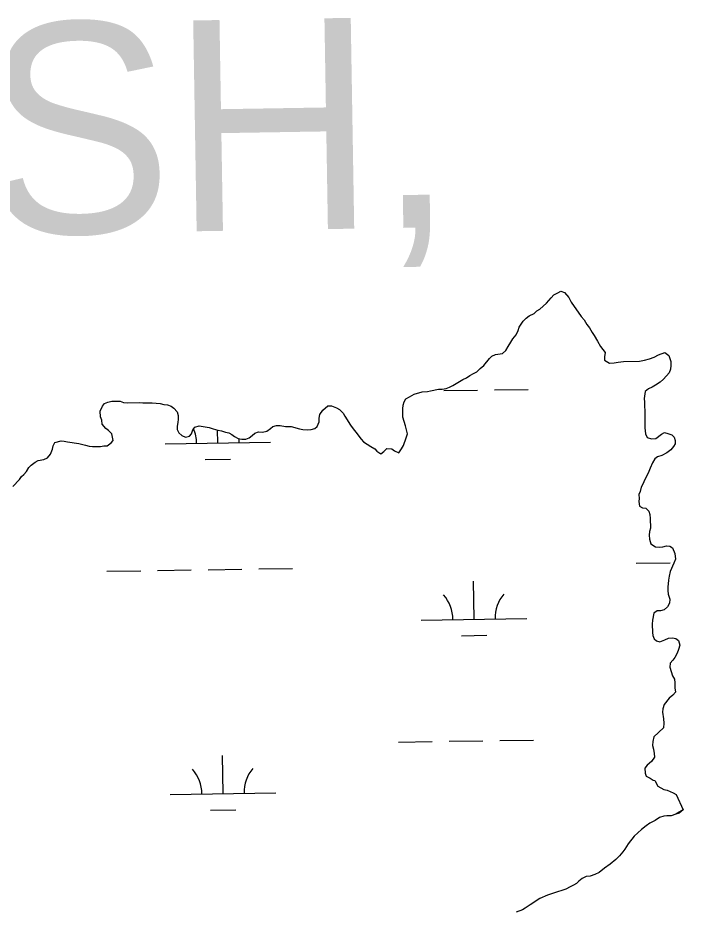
# Model space of a CAD drawing. Extents: x 3807117 to 3845308, y 337856 to 363736.
# Drawn here: x 3835826 to 3836457, y 359760 to 360607 of the extents above; entities that cross this region are included whole.
import ezdxf

# ---------------------------------------------------------------- set-up
doc = ezdxf.new("R2010")
doc.units = 0
for name, color, linetype in [('V-TOPO-GNAM-IDEN', 7, 'Continuous'), ('V-TOPO-SHOR', 7, 'Continuous'), ('V-WETL-SWMP', 7, 'Continuous')]:
    doc.layers.add(name, color=color, linetype=linetype)

msp = doc.modelspace()

# ---------------------------------------------------------------- linework, layer by layer
at = {"layer": 'V-TOPO-SHOR'}
for points in [[(3836074.5, 360220.51), (3836079.58, 360219.45), (3836085.04, 360219.58), (3836092.88, 360217.41), (3836096.02, 360216.71), (3836100.31, 360216.41), (3836103.81, 360216.88), (3836107.29, 360217.74), (3836109.59, 360219.74), (3836111.44, 360224.07), (3836111.36, 360227.58), (3836112.06, 360231.1), (3836115.09, 360235.07), (3836119.67, 360239.07), (3836123.18, 360239.15), (3836127.9, 360237.3), (3836130.66, 360235.81), (3836134.24, 360232.38), (3836135.87, 360229.3), (3836141.13, 360220.85), (3836143.55, 360217.39), (3836146.35, 360214.34), (3836151.18, 360207.43), (3836153.57, 360205.15), (3836160.3, 360200.62), (3836164.24, 360198.37), (3836166.24, 360196.08), (3836169.8, 360193.82), (3836172.88, 360195.84), (3836175.54, 360198.63), (3836180.22, 360198.35), (3836182.99, 360196.46), (3836186.93, 360194.6), (3836189.57, 360198.56), (3836191.45, 360201.72), (3836194.02, 360208.79), (3836195.1, 360212.71), (3836193.37, 360220.08), (3836190.84, 360228.6), (3836190.66, 360236.39), (3836190.98, 360239.9), (3836192.07, 360243.04), (3836193.57, 360245.81), (3836197.03, 360247.83), (3836201.65, 360250.28), (3836209.01, 360252.39), (3836214.06, 360252.9), (3836217.17, 360253.35), (3836224.54, 360255.08), (3836228.04, 360255.16), (3836231.93, 360255.64), (3836235.02, 360256.88), (3836238.1, 360258.51), (3836247.71, 360264.18), (3836251.19, 360265.82), (3836254.26, 360267.84), (3836257.72, 360269.86), (3836260.8, 360271.49), (3836264.24, 360274.69), (3836267.68, 360277.49), (3836272.98, 360284.24), (3836275.28, 360286.24), (3836278.75, 360287.88), (3836285.35, 360288.8), (3836288.41, 360291.6), (3836290.66, 360295.55), (3836293.29, 360299.51), (3836295.17, 360302.67), (3836298.2, 360306.63), (3836300.06, 360310.57), (3836301.16, 360313.72), (3836304.92, 360319.65), (3836307.58, 360322.43), (3836310.66, 360324.45), (3836315.28, 360326.9), (3836317.95, 360329.29), (3836320.64, 360330.91), (3836327.14, 360336.52), (3836331.31, 360341.68), (3836333.98, 360344.47), (3836337.83, 360346.5), (3836340.52, 360348.12), (3836344.06, 360346.64), (3836348.06, 360342.06), (3836350.5, 360337.44), (3836359.77, 360324.01), (3836362.57, 360320.95), (3836365.4, 360316.34), (3836367.81, 360313.28), (3836370.25, 360308.65), (3836372.26, 360305.97), (3836375.5, 360300.59), (3836378.34, 360295.59), (3836382.76, 360289.84), (3836382.08, 360285.54), (3836382.15, 360282.42), (3836386.89, 360279.8), (3836391.17, 360279.9), (3836395.05, 360280.77), (3836400.1, 360281.27), (3836415.29, 360281.61)], [(3836415.29, 360281.61), (3836419.95, 360282.5), (3836424.6, 360283.77), (3836429.24, 360285.44), (3836433.09, 360287.47), (3836439.27, 360289.95), (3836442.85, 360286.91), (3836444.93, 360281.11), (3836445, 360277.61), (3836444.69, 360274.09), (3836443.21, 360270.55), (3836437.89, 360264.59), (3836434.84, 360261.79), (3836430.23, 360258.96), (3836427.16, 360256.94), (3836423.68, 360255.3), (3836420.62, 360252.89), (3836419.6, 360246.24), (3836420.07, 360242.75), (3836420.35, 360230.67), (3836420.15, 360222.09), (3836420.24, 360218.2), (3836420.75, 360212.75), (3836422.39, 360209.28), (3836426.71, 360207.82), (3836430.59, 360208.3), (3836435.96, 360212.32), (3836439.04, 360213.95), (3836442.18, 360212.85), (3836445.71, 360211.76), (3836448.1, 360209.48), (3836448.96, 360206.38), (3836449.03, 360203.26), (3836447.53, 360200.5), (3836444.87, 360197.32), (3836441.04, 360194.51), (3836436.42, 360192.06), (3836432.16, 360190.8), (3836429.87, 360188.8), (3836427.61, 360185.24), (3836425.39, 360180.12), (3836423.54, 360175.4), (3836419.8, 360168.69), (3836418.7, 360165.55), (3836416.83, 360162), (3836415.75, 360158.08), (3836414.65, 360154.94), (3836414.73, 360151.43), (3836414.41, 360148.3), (3836415.29, 360144.04), (3836418.05, 360142.54), (3836421.18, 360142.22), (3836423.98, 360139.17), (3836424.82, 360136.07), (3836425.3, 360132.18), (3836425.5, 360123.22), (3836424.8, 360120.09), (3836424.49, 360116.58), (3836424.57, 360112.68), (3836425.84, 360108.42), (3836430.2, 360105.4), (3836434.1, 360105.1), (3836437.21, 360105.56), (3836440.7, 360106.42), (3836443.82, 360106.1), (3836446.58, 360104.6), (3836448.65, 360099.2), (3836449.17, 360093.75), (3836447.7, 360089.82), (3836444.37, 360081.95), (3836443.29, 360077.64), (3836442.6, 360073.73), (3836441.98, 360067.09), (3836442.04, 360063.97), (3836442.51, 360060.47), (3836443.79, 360055.83), (3836443.49, 360051.92), (3836441.62, 360048.37), (3836438.56, 360045.57), (3836435.08, 360044.72), (3836431.96, 360044.65), (3836428.89, 360042.63), (3836427.48, 360035.97), (3836427.18, 360032.07), (3836427.35, 360024.27), (3836427.81, 360021.17), (3836429.05, 360018.08), (3836431.44, 360016.18), (3836434.57, 360015.47), (3836439.21, 360017.14), (3836442.68, 360018.78), (3836446.56, 360019.25), (3836449.7, 360018.54), (3836452.08, 360016.65), (3836453.35, 360012), (3836452.27, 360008.08), (3836450.79, 360004.54), (3836448.55, 360000.59), (3836446.66, 359997.82), (3836444.39, 359995.04), (3836444.08, 359991.14)], [(3835820.92, 360162.54), (3835827.4, 360169.32), (3835829.28, 360172.09), (3835831.58, 360174.09), (3835833.85, 360176.87), (3835836.1, 360180.81), (3835838.39, 360182.82), (3835842.23, 360185.63), (3835844.92, 360187.25), (3835850.35, 360188.15), (3835853.82, 360189.79), (3835856.86, 360193.37), (3835858.7, 360198.08), (3835859.41, 360201.22), (3835860.9, 360204.37), (3835866.71, 360206.06), (3835869.83, 360205.74), (3835872.96, 360205.03), (3835883.53, 360203.32), (3835889.79, 360201.91), (3835893.33, 360200.82), (3835896.45, 360200.5), (3835904.24, 360200.67), (3835907.35, 360201.13), (3835910.47, 360201.2), (3835914.3, 360204.02), (3835916.19, 360206.4), (3835914.88, 360212.61), (3835911.7, 360215.65), (3835909.32, 360217.55), (3835905.71, 360221.75), (3835905.24, 360225.64), (3835904, 360228.73), (3835903.87, 360234.18), (3835906.1, 360238.91), (3835908, 360241.29), (3835911.09, 360242.53), (3835914.96, 360243.79), (3835919.25, 360243.49), (3835922.76, 360243.57), (3835925.9, 360242.48), (3835930.19, 360242.18), (3835940.71, 360242.42), (3835944.23, 360242.11), (3835948.12, 360242.2), (3835953.19, 360241.92), (3835960.61, 360241.31), (3835964.14, 360240.61), (3835967.65, 360240.3), (3835971.19, 360238.82), (3835973.57, 360236.93), (3835976.77, 360233.49), (3835977.63, 360230.01), (3835977.71, 360226.5), (3835977.39, 360223.38), (3835976.69, 360219.85), (3835976.76, 360216.73), (3835978.39, 360213.65), (3835981.18, 360210.99), (3835984.72, 360209.51), (3835988.59, 360210.38), (3835990.49, 360212.76), (3835991.58, 360216.29), (3835993.46, 360219.06), (3835997.72, 360220.33), (3836007.12, 360218.59), (3836011.04, 360217.51), (3836015.36, 360216.05), (3836018.88, 360215.35), (3836022.8, 360214.27), (3836025.94, 360213.56), (3836028.7, 360212.07), (3836031.08, 360210.17), (3836034.63, 360208.3), (3836038.15, 360207.6), (3836042.05, 360207.69), (3836045.14, 360208.93), (3836047.82, 360210.94), (3836050.49, 360213.34), (3836053.97, 360214.59), (3836057.88, 360214.28), (3836061.75, 360215.15), (3836065.21, 360217.57), (3836067.5, 360219.57), (3836070.99, 360220.43), (3836074.5, 360220.51)], [(3836444.08, 359991.14), (3836446.61, 359983.01), (3836448.23, 359979.93), (3836448.7, 359976.43), (3836448.81, 359971.76), (3836449.3, 359967.48), (3836446.63, 359964.69), (3836443.19, 359961.89), (3836438.65, 359955.94), (3836437.18, 359951.62), (3836436.86, 359948.49), (3836437.79, 359942.28), (3836438.27, 359938), (3836437.98, 359933.71), (3836428.81, 359925.32), (3836427.75, 359920.61), (3836427.44, 359917.1), (3836428.3, 359913.61), (3836429.18, 359909.35), (3836429.26, 359905.84), (3836426.62, 359901.88), (3836422.41, 359898.28), (3836420.14, 359895.5), (3836420.63, 359890.84), (3836421.48, 359887.74), (3836425.42, 359885.88), (3836428.19, 359883.99), (3836429.76, 359883.64), (3836432.61, 359878.24), (3836438.13, 359875.25), (3836441.27, 359874.54), (3836447.17, 359871.95), (3836449.93, 359870.45), (3836456.54, 359855.92)], [(3836456.54, 359855.92), (3836449.75, 359851.67), (3836445.1, 359850.39), (3836441.21, 359850.3), (3836438.1, 359849.84), (3836434.23, 359848.59), (3836430.01, 359845.76), (3836425, 359843.31), (3836421.55, 359840.9), (3836416.95, 359837.28), (3836410.08, 359830.89), (3836404.4, 359823.75), (3836401.4, 359818.61), (3836399.5, 359816.23), (3836396.08, 359812.26), (3836392.66, 359808.67), (3836387.3, 359804.27), (3836381.93, 359800.64), (3836376.95, 359796.63), (3836372.71, 359794.58), (3836368.46, 359792.93), (3836364.56, 359792.84), (3836360.71, 359790.8), (3836357.65, 359788.4), (3836355.37, 359786), (3836352.67, 359784.39), (3836349.59, 359782.76), (3836345.35, 359780.71), (3836333.75, 359776.94), (3836327.95, 359774.86), (3836320.61, 359771.97), (3836311.39, 359765.91), (3836306.79, 359762.69), (3836304.1, 359761.07), (3836298.3, 359758.99)]]:
    msp.add_lwpolyline(points, dxfattribs=at)
at = {"layer": 'V-WETL-SWMP'}
for p, q in [((3836229.64, 360253.6), (3836261.63, 360254.08)), ((3836277.63, 360254.32), (3836309.63, 360254.8)), ((3836015.29, 360203.96), (3836015.11, 360216.13)), ((3835965.3, 360203.21), (3836065.29, 360204.71)), ((3836003.52, 360188.35), (3836027.52, 360188.71)), ((3836412.11, 360089.82), (3836444.11, 360090.3)), ((3835910.26, 360082.3), (3835942.25, 360082.78)), ((3835958.25, 360083.02), (3835990.25, 360083.5)), ((3836006.25, 360083.74), (3836038.24, 360084.22)), ((3836054.24, 360084.46), (3836086.24, 360084.94)), ((3836258.3, 360036.77), (3836257.76, 360072.76)), ((3836208.3, 360036.02), (3836308.29, 360037.51)), ((3836246.53, 360021.16), (3836270.53, 360021.52)), ((3836186.63, 359920.25), (3836218.62, 359920.73)), ((3836234.62, 359920.97), (3836266.62, 359921.45)), ((3836282.61, 359921.68), (3836314.61, 359922.16)), ((3836020.28, 359871.32), (3836019.74, 359907.32)), ((3835970.28, 359870.57), (3836070.27, 359872.07)), ((3836008.51, 359855.71), (3836032.51, 359856.07))]:
    msp.add_line(p, q, dxfattribs=at)
for points in [[(3836074.5, 360220.51), (3836079.58, 360219.45), (3836085.04, 360219.58), (3836092.88, 360217.41), (3836096.02, 360216.71), (3836100.31, 360216.41), (3836103.81, 360216.88), (3836107.29, 360217.74), (3836109.59, 360219.74), (3836111.44, 360224.07), (3836111.36, 360227.58), (3836112.06, 360231.1), (3836115.09, 360235.07), (3836119.67, 360239.07), (3836123.18, 360239.15), (3836127.9, 360237.3), (3836130.66, 360235.81), (3836134.24, 360232.38), (3836135.87, 360229.3), (3836141.13, 360220.85), (3836143.55, 360217.39), (3836146.35, 360214.34), (3836151.18, 360207.43), (3836153.57, 360205.15), (3836160.3, 360200.62), (3836164.24, 360198.37), (3836166.24, 360196.08), (3836169.8, 360193.82), (3836172.88, 360195.84), (3836175.54, 360198.63), (3836180.22, 360198.35), (3836182.99, 360196.46), (3836186.93, 360194.6), (3836189.57, 360198.56), (3836191.45, 360201.72), (3836194.02, 360208.79), (3836195.1, 360212.71), (3836193.37, 360220.08), (3836190.84, 360228.6), (3836190.66, 360236.39), (3836190.98, 360239.9), (3836192.07, 360243.04), (3836193.57, 360245.81), (3836197.03, 360247.83), (3836201.65, 360250.28), (3836209.01, 360252.39), (3836214.06, 360252.9), (3836217.17, 360253.35), (3836224.54, 360255.08), (3836228.04, 360255.16), (3836231.93, 360255.64), (3836235.02, 360256.88), (3836238.1, 360258.51), (3836247.71, 360264.18), (3836251.19, 360265.82), (3836254.26, 360267.84), (3836257.72, 360269.86), (3836260.8, 360271.49), (3836264.24, 360274.69), (3836267.68, 360277.49), (3836272.98, 360284.24), (3836275.28, 360286.24), (3836278.75, 360287.88), (3836285.35, 360288.8), (3836288.41, 360291.6), (3836290.66, 360295.55), (3836293.29, 360299.51), (3836295.17, 360302.67), (3836298.2, 360306.63), (3836300.06, 360310.57), (3836301.16, 360313.72), (3836304.92, 360319.65), (3836307.58, 360322.43), (3836310.66, 360324.45), (3836315.28, 360326.9), (3836317.95, 360329.29), (3836320.64, 360330.91), (3836327.14, 360336.52), (3836331.31, 360341.68), (3836333.98, 360344.47), (3836337.83, 360346.5), (3836340.52, 360348.12), (3836344.06, 360346.64), (3836348.06, 360342.06), (3836350.5, 360337.44), (3836359.77, 360324.01), (3836362.57, 360320.95), (3836365.4, 360316.34), (3836367.81, 360313.28), (3836370.25, 360308.65), (3836372.26, 360305.97), (3836375.5, 360300.59), (3836378.34, 360295.59), (3836382.76, 360289.84), (3836382.08, 360285.54), (3836382.15, 360282.42), (3836386.89, 360279.8), (3836391.17, 360279.9), (3836395.05, 360280.77), (3836400.1, 360281.27), (3836415.29, 360281.61)], [(3836415.29, 360281.61), (3836419.95, 360282.5), (3836424.6, 360283.77), (3836429.24, 360285.44), (3836433.09, 360287.47), (3836439.27, 360289.95), (3836442.85, 360286.91), (3836444.93, 360281.11), (3836445, 360277.61), (3836444.69, 360274.09), (3836443.21, 360270.55), (3836437.89, 360264.59), (3836434.84, 360261.79), (3836430.23, 360258.96), (3836427.16, 360256.94), (3836423.68, 360255.3), (3836420.62, 360252.89), (3836419.6, 360246.24), (3836420.07, 360242.75), (3836420.35, 360230.67), (3836420.15, 360222.09), (3836420.24, 360218.2), (3836420.75, 360212.75), (3836422.39, 360209.28), (3836426.71, 360207.82), (3836430.59, 360208.3), (3836435.96, 360212.32), (3836439.04, 360213.95), (3836442.18, 360212.85), (3836445.71, 360211.76), (3836448.1, 360209.48), (3836448.96, 360206.38), (3836449.03, 360203.26), (3836447.53, 360200.5), (3836444.87, 360197.32), (3836441.04, 360194.51), (3836436.42, 360192.06), (3836432.16, 360190.8), (3836429.87, 360188.8), (3836427.61, 360185.24), (3836425.39, 360180.12), (3836423.54, 360175.4), (3836419.8, 360168.69), (3836418.7, 360165.55), (3836416.83, 360162), (3836415.75, 360158.08), (3836414.65, 360154.94), (3836414.73, 360151.43), (3836414.41, 360148.3), (3836415.29, 360144.04), (3836418.05, 360142.54), (3836421.18, 360142.22), (3836423.98, 360139.17), (3836424.82, 360136.07), (3836425.3, 360132.18), (3836425.5, 360123.22), (3836424.8, 360120.09), (3836424.49, 360116.58), (3836424.57, 360112.68), (3836425.84, 360108.42), (3836430.2, 360105.4), (3836434.1, 360105.1), (3836437.21, 360105.56), (3836440.7, 360106.42), (3836443.82, 360106.1), (3836446.58, 360104.6), (3836448.65, 360099.2), (3836449.17, 360093.75), (3836447.7, 360089.82), (3836444.37, 360081.95), (3836443.29, 360077.64), (3836442.6, 360073.73), (3836441.98, 360067.09), (3836442.04, 360063.97), (3836442.51, 360060.47), (3836443.79, 360055.83), (3836443.49, 360051.92), (3836441.62, 360048.37), (3836438.56, 360045.57), (3836435.08, 360044.72), (3836431.96, 360044.65), (3836428.89, 360042.63), (3836427.48, 360035.97), (3836427.18, 360032.07), (3836427.35, 360024.27), (3836427.81, 360021.17), (3836429.05, 360018.08), (3836431.44, 360016.18), (3836434.57, 360015.47), (3836439.21, 360017.14), (3836442.68, 360018.78), (3836446.56, 360019.25), (3836449.7, 360018.54), (3836452.08, 360016.65), (3836453.35, 360012), (3836452.27, 360008.08), (3836450.79, 360004.54), (3836448.55, 360000.59), (3836446.66, 359997.82), (3836444.39, 359995.04), (3836444.08, 359991.14)], [(3835820.92, 360162.54), (3835827.4, 360169.32), (3835829.28, 360172.09), (3835831.58, 360174.09), (3835833.85, 360176.87), (3835836.1, 360180.81), (3835838.39, 360182.82), (3835842.23, 360185.63), (3835844.92, 360187.25), (3835850.35, 360188.15), (3835853.82, 360189.79), (3835856.86, 360193.37), (3835858.7, 360198.08), (3835859.41, 360201.22), (3835860.9, 360204.37), (3835866.71, 360206.06), (3835869.83, 360205.74), (3835872.96, 360205.03), (3835883.53, 360203.32), (3835889.79, 360201.91), (3835893.33, 360200.82), (3835896.45, 360200.5), (3835904.24, 360200.67), (3835907.35, 360201.13), (3835910.47, 360201.2), (3835914.3, 360204.02), (3835916.19, 360206.4), (3835914.88, 360212.61), (3835911.7, 360215.65), (3835909.32, 360217.55), (3835905.71, 360221.75), (3835905.24, 360225.64), (3835904, 360228.73), (3835903.87, 360234.18), (3835906.1, 360238.91), (3835908, 360241.29), (3835911.09, 360242.53), (3835914.96, 360243.79), (3835919.25, 360243.49), (3835922.76, 360243.57), (3835925.9, 360242.48), (3835930.19, 360242.18), (3835940.71, 360242.42), (3835944.23, 360242.11), (3835948.12, 360242.2), (3835953.19, 360241.92), (3835960.61, 360241.31), (3835964.14, 360240.61), (3835967.65, 360240.3), (3835971.19, 360238.82), (3835973.57, 360236.93), (3835976.77, 360233.49), (3835977.63, 360230.01), (3835977.71, 360226.5), (3835977.39, 360223.38), (3835976.69, 360219.85), (3835976.76, 360216.73), (3835978.39, 360213.65), (3835981.18, 360210.99), (3835984.72, 360209.51), (3835988.59, 360210.38), (3835990.49, 360212.76), (3835991.58, 360216.29), (3835993.46, 360219.06), (3835997.72, 360220.33), (3836007.12, 360218.59), (3836011.04, 360217.51), (3836015.36, 360216.05), (3836018.88, 360215.35), (3836022.8, 360214.27), (3836025.94, 360213.56), (3836028.7, 360212.07), (3836031.08, 360210.17), (3836034.63, 360208.3), (3836038.15, 360207.6), (3836042.05, 360207.69), (3836045.14, 360208.93), (3836047.82, 360210.94), (3836050.49, 360213.34), (3836053.97, 360214.59), (3836057.88, 360214.28), (3836061.75, 360215.15), (3836065.21, 360217.57), (3836067.5, 360219.57), (3836070.99, 360220.43), (3836074.5, 360220.51)], [(3836444.08, 359991.14), (3836446.61, 359983.01), (3836448.23, 359979.93), (3836448.7, 359976.43), (3836448.81, 359971.76), (3836449.3, 359967.48), (3836446.63, 359964.69), (3836443.19, 359961.89), (3836438.65, 359955.94), (3836437.18, 359951.62), (3836436.86, 359948.49), (3836437.79, 359942.28), (3836438.27, 359938), (3836437.98, 359933.71), (3836428.81, 359925.32), (3836427.75, 359920.61), (3836427.44, 359917.1), (3836428.3, 359913.61), (3836429.18, 359909.35), (3836429.26, 359905.84), (3836426.62, 359901.88), (3836422.41, 359898.28), (3836420.14, 359895.5), (3836420.63, 359890.84), (3836421.48, 359887.74), (3836425.42, 359885.88), (3836428.19, 359883.99), (3836429.76, 359883.64), (3836432.61, 359878.24), (3836438.13, 359875.25), (3836441.27, 359874.54), (3836447.17, 359871.95), (3836449.93, 359870.45), (3836456.54, 359855.92), (3836452.84, 359852.91), (3836449.75, 359851.67), (3836445.1, 359850.39), (3836441.21, 359850.3), (3836438.1, 359849.84), (3836434.23, 359848.59), (3836430.01, 359845.76), (3836425, 359843.31), (3836421.55, 359840.9), (3836416.95, 359837.28), (3836410.08, 359830.89), (3836404.4, 359823.75), (3836401.4, 359818.61), (3836399.5, 359816.23), (3836396.08, 359812.26), (3836392.66, 359808.67), (3836387.3, 359804.27), (3836381.93, 359800.64), (3836376.95, 359796.63), (3836372.71, 359794.58), (3836368.46, 359792.93), (3836364.56, 359792.84), (3836360.71, 359790.8), (3836357.65, 359788.4), (3836355.37, 359786), (3836352.67, 359784.39), (3836349.59, 359782.76), (3836345.35, 359780.71), (3836333.75, 359776.94), (3836327.95, 359774.86), (3836320.61, 359771.97), (3836311.39, 359765.91), (3836306.79, 359762.69), (3836304.1, 359761.07), (3836298.3, 359758.99)]]:
    msp.add_lwpolyline(points, dxfattribs=at)
for centre, start, end in [((3835960.05, 360203.6), 0.08653, 23.28039), ((3836070.52, 360205.26), 175.29565, 181.63019), ((3836203.05, 360036.41), 0.08653, 41.63019), ((3836313.53, 360038.07), 140.08653, 181.63019), ((3835965.03, 359870.97), 0.08653, 41.63019), ((3836075.5, 359872.62), 140.08653, 181.63019)]:
    msp.add_arc(centre, 35.25, start, end, dxfattribs=at)

# ---------------------------------------------------------------- texts
at = {"layer": 'V-TOPO-GNAM-IDEN'}
msp.add_text('PARISH,', height=200, rotation=0.94624, dxfattribs=at).set_placement((3835170.89, 360391.21))

doc.saveas('drawing.dxf')
